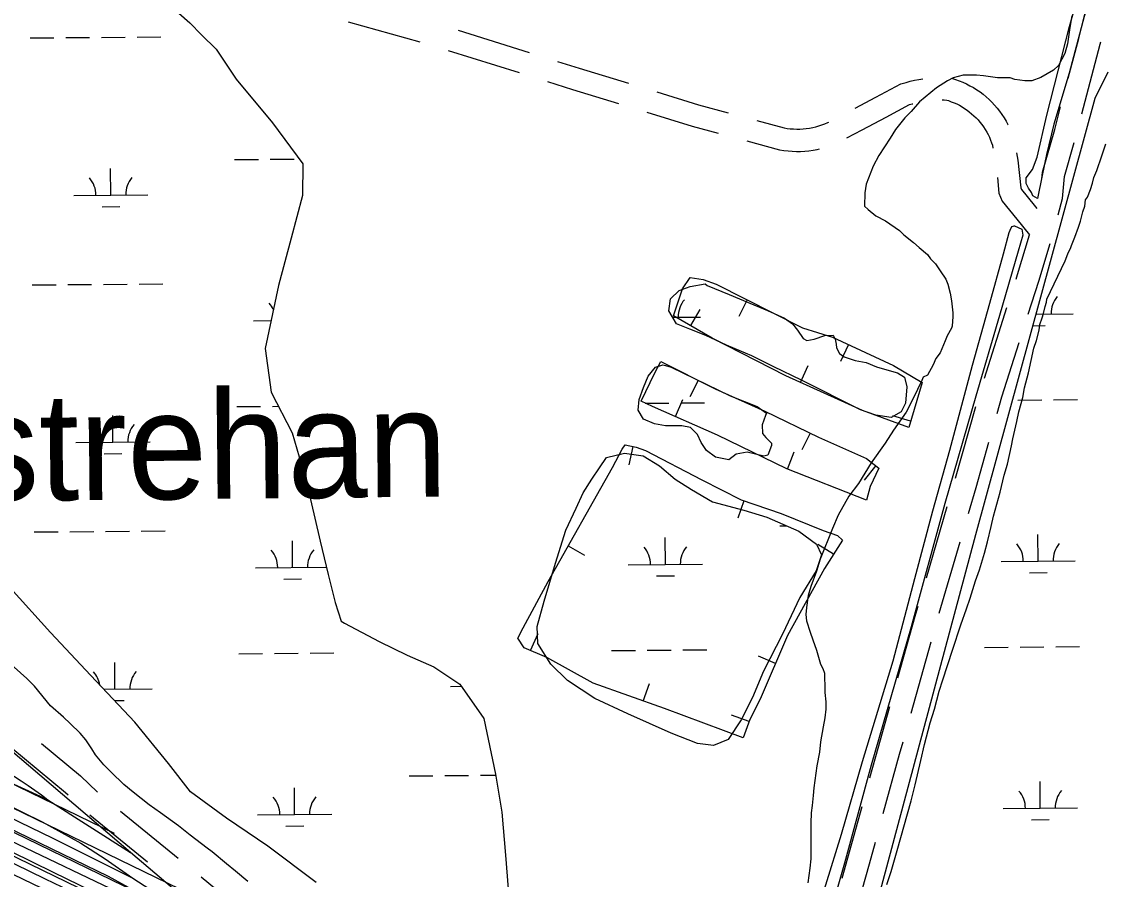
# Model space of a CAD drawing. Extents: x 3567028 to 3605064, y 510945 to 536587.
# Drawn here: x 3589350 to 3590807, y 528973 to 530128 of the extents above; entities that cross this region are included whole.
import ezdxf

# ---------------------------------------------------------------- set-up
doc = ezdxf.new("R2010")
doc.units = 0
for name, color, linetype in [('V-BORW-LINE', 7, 'Continuous'), ('V-RAIL-TRAK', 7, 'Continuous'), ('V-ROAD-CNTR', 7, 'Continuous'), ('V-SITE-VEGE', 7, 'Continuous'), ('V-TOPO-GNAM-IDEN', 7, 'Continuous'), ('V-TOPO-SHOR', 7, 'Continuous'), ('V-WETL-SWMP', 7, 'Continuous')]:
    doc.layers.add(name, color=color, linetype=linetype)

msp = doc.modelspace()

# ---------------------------------------------------------------- linework, layer by layer
at = {"layer": 'V-BORW-LINE'}
for p, q in [((3590326.5, 529752.9), (3590315.2, 529730.6)), ((3590250.3, 529718.3), (3590262.9, 529739.9)), ((3590462.5, 529692.8), (3590451.9, 529670.1)), ((3590398.1, 529641.6), (3590408.4, 529664.4)), ((3590260.3, 529644.6), (3590249, 529622.3)), ((3590229.8, 529595.9), (3590239.9, 529618.8)), ((3590546.3, 529589.5), (3590522.4, 529596.8)), ((3590411, 529573.6), (3590400.1, 529551.1)), ((3590172.3, 529555.4), (3590167.1, 529531)), ((3590380.5, 529525.1), (3590389.7, 529548.4)), ((3590499.3, 529530), (3590484, 529510.3)), ((3590321.7, 529482.5), (3590313.6, 529458.9)), ((3590085.3, 529421.6), (3590107.1, 529409.3)), ((3590442.7, 529410.4), (3590421.6, 529423.7)), ((3590034.8, 529280.6), (3590044.8, 529303.6)), ((3590364.6, 529263.5), (3590341.6, 529273.3)), ((3590186.4, 529212.7), (3590194.8, 529236.3)), ((3590328.8, 529185.3), (3590305.2, 529193.6))]:
    msp.add_line(p, q, dxfattribs=at)
for points in [[(3590400.8, 529715.2), (3590441.4, 529702.6), (3590523.5, 529664.4), (3590562.1, 529641.6), (3590554.9, 529617.6), (3590543.8, 529581.1), (3590481.6, 529604.1), (3590378.2, 529650.5), (3590279.4, 529701.4), (3590227.2, 529731.7), (3590239.3, 529767.8), (3590249.4, 529783.1), (3590266.9, 529780.4), (3590284.7, 529774.1), (3590400.8, 529715.2)], [(3590487, 529539.5), (3590503.7, 529526.5), (3590491.8, 529501.8), (3590487, 529483.3), (3590379.9, 529525.4), (3590286.5, 529570.7), (3590198.9, 529609.6), (3590183.7, 529616.4), (3590201.9, 529654.6), (3590210.1, 529670.1), (3590283.2, 529633), (3590350.2, 529603.2), (3590422.5, 529568), (3590487, 529539.5)], [(3590329.7, 529187.9), (3590321, 529163.3), (3590215.1, 529202.5), (3590119.1, 529236.7), (3590056.5, 529271.2), (3590026, 529284.5), (3590017.5, 529297.5), (3590024.8, 529311.3), (3590058.3, 529373.6), (3590144.8, 529527.3), (3590158, 529551.8), (3590162.1, 529557.6), (3590177, 529554.5), (3590189.4, 529550.1), (3590265.2, 529510.8), (3590318.3, 529483.7), (3590372.1, 529465.2), (3590428.8, 529442.5), (3590448.1, 529435.6), (3590454.8, 529429.6), (3590430.5, 529391.1), (3590380.6, 529300.9), (3590343.9, 529215.1), (3590329.7, 529187.9)]]:
    msp.add_lwpolyline(points, dxfattribs=at)
at = {"layer": 'V-RAIL-TRAK'}
for points in [[(3587791.9, 529863.1), (3588005.6, 529762.3), (3588224, 529655.8), (3588447.2, 529544.3), (3588700.1, 529418.8), (3588925.5, 529308.7), (3589053.5, 529253.9), (3589213.2, 529176.1), (3589281.6, 529142.3), (3589291.6, 529137.6), (3589301.4, 529132.6), (3589311.1, 529127.5), (3589320.8, 529122.2), (3589330.3, 529116.7), (3589339.7, 529111), (3589349, 529105.1), (3589358.2, 529099), (3589367.3, 529092.8), (3589376.2, 529086.4), (3589385, 529079.8), (3589495.9, 529008.6)], [(3589385, 529079.8), (3589268.1, 529132.8), (3589118.1, 529206.3), (3588976.3, 529271.8), (3588787.7, 529364.3), (3588650.1, 529430.5), (3588475.2, 529515), (3588282.4, 529611.1), (3588086.7, 529705.2), (3587932.6, 529782.2), (3587807.4, 529839.7)], [(3587799.9, 529816.1), (3588012.8, 529713.2), (3588245.7, 529597.3), (3588469, 529488.6), (3588620.4, 529418.6), (3588835.4, 529314.3), (3589010.3, 529229.8), (3589192.1, 529140.9), (3589377.3, 529049.9), (3589429.1, 529021.4), (3589462.2, 529000.3), (3589499.3, 528974.3), (3589601.2, 528908.3), (3589653.6, 528874.9)], [(3589734.5, 528806.6), (3589614, 528884.9), (3589564.3, 528914.8), (3589511.4, 528951.7), (3589466.5, 528976.5), (3589343.5, 529036), (3589190.7, 529109.5), (3589028.9, 529189.5), (3588835.4, 529282.8), (3588658.4, 529369.5), (3588446.8, 529466.7), (3588211.1, 529582.7), (3587969.2, 529701), (3587821.9, 529772.2)], [(3587826.4, 529785.4), (3588040, 529681.8), (3588251.6, 529581.1), (3588481.8, 529468), (3588559.2, 529429.8), (3588710.6, 529358.5), (3588902.8, 529266.6), (3589072.2, 529185), (3589255.3, 529094), (3589391.5, 529027.9), (3589499.3, 528974.3)], [(3589564.3, 528914.8), (3589459.2, 528964.8), (3589271.2, 529054.5), (3589090, 529140.5), (3588915.2, 529226.4), (3588702.9, 529327.2), (3588514.9, 529420.4), (3588302, 529524.7), (3588042.2, 529653.1), (3587808.5, 529764.2)], [(3587803.3, 529753.8), (3588003.2, 529659.6), (3588215.3, 529554), (3588356.3, 529485.6), (3588477.3, 529426.2), (3588616.2, 529356.5), (3588758, 529290.9), (3588887.9, 529227.1), (3589061.4, 529144), (3589249.4, 529052.2), (3589391.8, 528982.4), (3589496.2, 528931.7), (3589547.4, 528908.2), (3589572.3, 528895.7), (3589610.8, 528871), (3589642.5, 528850.7), (3589663.9, 528836.2), (3589772, 528765.2), (3589817.4, 528736.1)], [(3589642.5, 528850.7), (3589527.7, 528903), (3589381.8, 528972.9), (3589238, 529042.7), (3589086.6, 529115.4), (3588873, 529218.3), (3588716.8, 529296.1), (3588490.8, 529405.6), (3588281.4, 529508.4), (3588060.1, 529614.2), (3587863.1, 529707.6), (3587801.6, 529737.8)], [(3589893.5, 528670.7), (3589799.2, 528733.1), (3589737.2, 528771.6), (3589672.4, 528813.6), (3589626.9, 528838.5), (3589535.6, 528884), (3589401.5, 528948.6), (3589264, 529014.8), (3589100.8, 529094.8), (3588883.1, 529201.3), (3588652.2, 529310.9), (3588460.7, 529404.9), (3588274.8, 529494.5), (3588061.9, 529598.8), (3587902.1, 529674.6), (3587827.5, 529710.6)], [(3590351.9, 528335.6), (3590283.6, 528372.1), (3590200.1, 528420.9), (3590135.5, 528465.8), (3590056.6, 528532.7), (3589977.8, 528600.2), (3589893.5, 528670.7), (3589817.4, 528736.1), (3589734.5, 528806.6), (3589653.6, 528874.9), (3589495.9, 529008.6), (3589358.8, 529125.8), (3589243, 529224.3)]]:
    msp.add_lwpolyline(points, dxfattribs=at)
at = {"layer": 'V-ROAD-CNTR'}
for p, q in [((3589789.2, 530127.6), (3589885.5, 530100.4)), ((3589937.4, 530116.1), (3590032.8, 530086.2)), ((3589923.8, 530088.9), (3590019.2, 530059)), ((3590645.6, 529647.6), (3590676.1, 529742.8)), ((3590607, 529513), (3590634.1, 529609.3)), ((3590567.6, 529378.7), (3590595.7, 529474.6)), ((3590584.9, 529331.1), (3590613, 529427)), ((3590547, 529196.3), (3590573.9, 529292.6)), ((3589441.3, 529059.4), (3589518.8, 528996.3)), ((3589482.6, 529064.4), (3589560.2, 529001.3)), ((3589591.2, 528976), (3589668.6, 528912.7))]:
    msp.add_line(p, q, dxfattribs=at)
for points in [[(3589474.6, 529034.3), (3586903.2, 530285)], [(3589562.3, 528959.5), (3586890.6, 530258.9)], [(3589649.9, 528884.6), (3586878, 530232.8)], [(3589736.1, 528810.4), (3586865.4, 530206.7)], [(3590758.5, 530051.5), (3590772.6, 530104.9), (3590783.4, 530148.3)], [(3590776.9, 530003.6), (3590801.6, 530097.4), (3590802.3, 530100.3)], [(3590071, 530074.2), (3590100.2, 530065.1), (3590166.5, 530044.7)], [(3590471.9, 530011.1), (3590499.6, 530025.8), (3590533.4, 530043.7), (3590540.2, 530045.8), (3590545.9, 530047.4), (3590551.7, 530048.7), (3590557.5, 530049.8), (3590562.9, 530050.7)], [(3590602.6, 530051), (3590606.7, 530049.8), (3590611.7, 530048), (3590616.7, 530046), (3590621.5, 530043.8), (3590626.2, 530041.4), (3590630.9, 530038.8), (3590635.4, 530036), (3590639.8, 530033), (3590644, 530029.8), (3590648.1, 530026.4), (3590652, 530022.9), (3590655.8, 530019.2), (3590659.5, 530015.3), (3590662.9, 530011.2), (3590666.2, 530007.1), (3590669.3, 530002.8), (3590672.2, 529998.3), (3590674.9, 529993.7), (3590677.4, 529989.1), (3590677.5, 529988.9)], [(3590057.4, 530047), (3590091.3, 530036.4), (3590152.9, 530017.5)], [(3590204.7, 530033), (3590260.8, 530015.8), (3590300.7, 530005)], [(3590588.9, 530022.3), (3590591.6, 530022.2), (3590594.9, 530022), (3590597.4, 530021.3), (3590601.1, 530019.9), (3590604.9, 530018.4), (3590608.5, 530016.8), (3590612.1, 530015), (3590615.6, 530013), (3590618.9, 530010.9), (3590622.3, 530008.6), (3590625.4, 530006.2), (3590628.5, 530003.7), (3590631.5, 530001), (3590634.4, 529998.2), (3590637.1, 529995.3), (3590639.7, 529992.2), (3590642.2, 529989.1), (3590644.5, 529985.8), (3590646.7, 529982.5), (3590648.8, 529979), (3590650.6, 529975.5), (3590652.4, 529971.9), (3590653.9, 529968.2), (3590655.4, 529964.4), (3590656.4, 529961.2), (3590657.1, 529957.4)], [(3590191.2, 530005.8), (3590252.4, 529987), (3590287.1, 529977.6)], [(3590460.6, 529971.4), (3590480.9, 529982), (3590513.6, 529999.2), (3590545, 530015.9), (3590548.5, 530017), (3590549.4, 530017.2)], [(3590723.1, 529916.2), (3590723.9, 529924.8), (3590740.3, 529982.4), (3590748.3, 530012.8)], [(3590339.3, 529994.5), (3590376.2, 529984.6), (3590380, 529983.9), (3590384.3, 529983.4), (3590388.6, 529983.1), (3590393, 529983), (3590397.3, 529983), (3590401.6, 529983.2), (3590405.9, 529983.7), (3590410.2, 529984.3), (3590414.5, 529985.1), (3590418.7, 529986.1), (3590422.9, 529987.2), (3590427, 529988.6), (3590431, 529990.1), (3590434.8, 529991.7), (3590436.4, 529992.5)], [(3590325.7, 529967.1), (3590369.8, 529955.2), (3590375.8, 529954.2), (3590381.4, 529953.6), (3590387, 529953.1), (3590392.6, 529952.9), (3590398.3, 529953), (3590403.9, 529953.3), (3590409.5, 529953.9), (3590415.1, 529954.7), (3590420.7, 529955.7), (3590423.7, 529956.4)], [(3590744.8, 529867.7), (3590750.7, 529889.3), (3590753.5, 529919.3), (3590766.5, 529964.9)], [(3590689, 529950.8), (3590690.8, 529941.1), (3590694.7, 529904), (3590695.6, 529901.6), (3590712.7, 529880.4), (3590716.1, 529876.2)], [(3590663.1, 529917.9), (3590665.3, 529896.5), (3590669.6, 529886.1), (3590689.3, 529861.6), (3590706.2, 529840.6)], [(3590688.3, 529780.9), (3590690.2, 529787), (3590706.2, 529840.6)], [(3590704.6, 529733.6), (3590718.9, 529778.1), (3590734.1, 529829.1)], [(3590662.7, 529600), (3590669, 529622.3), (3590692.4, 529695.5)], [(3590624.3, 529465.4), (3590634.6, 529500.5), (3590651.8, 529561.5)], [(3590529.2, 529244.1), (3590552.4, 529327), (3590556.3, 529340.3)], [(3590491.6, 529109.2), (3590502.6, 529149.2), (3590518.4, 529205.5)], [(3589335.2, 529150.7), (3589408.7, 529089.7), (3589412, 529086.6)], [(3589376.4, 529155.5), (3589428.7, 529112.1), (3589451.8, 529089.9)], [(3590509.6, 529061.4), (3590531.5, 529141.2), (3590536.2, 529157.8)], [(3590454.3, 528974.3), (3590462, 529001.5), (3590481, 529070.6)], [(3590472, 528926.5), (3590490.9, 528993.4), (3590499, 529022.8)]]:
    msp.add_lwpolyline(points, dxfattribs=at)
at = {"layer": 'V-SITE-VEGE'}
for points in [[(3590763.5, 530135.7), (3590760.6, 530119.6), (3590757.7, 530097.9), (3590753.9, 530084.7), (3590745.4, 530068.7), (3590738.8, 530062.1), (3590721.8, 530052.6), (3590709.5, 530047.9), (3590700, 530048), (3590686.8, 530049.9), (3590680.2, 530051.8), (3590663.2, 530051.8), (3590644.3, 530054.7), (3590634.9, 530055.6), (3590616.9, 530055.7), (3590603.7, 530051.9), (3590596.2, 530048.1), (3590581, 530038.7), (3590558.3, 530019.9), (3590547, 530006.7), (3590538.5, 529998.2), (3590526.2, 529982.2), (3590518.6, 529970.8), (3590503.4, 529947.3), (3590495.9, 529933.1), (3590486.4, 529908.6), (3590484.5, 529897.2), (3590484.4, 529879.3), (3590489.1, 529874.6), (3590499.5, 529866), (3590512.7, 529859.4), (3590531.6, 529846.2), (3590537.2, 529840.5), (3590550.4, 529830.1), (3590558, 529823.4), (3590569.3, 529814)], [(3590649.7, 529427), (3590655, 529447.6), (3590657.9, 529461.7), (3590666.8, 529494.1), (3590672.1, 529517), (3590676.8, 529531.7), (3590682.1, 529556.4), (3590683.9, 529565.8), (3590689.2, 529589.3), (3590692.1, 529602.2), (3590697.4, 529621.6), (3590699.8, 529634.6), (3590705.1, 529654.6), (3590712.1, 529688.1), (3590715.7, 529698.1), (3590719.2, 529712.2), (3590720.4, 529719.8), (3590723.3, 529728.6), (3590725.1, 529734.5), (3590727.4, 529743.9), (3590729.2, 529749.8), (3590729.8, 529753.9), (3590754.3, 529805.4), (3590758.1, 529814.9), (3590761.9, 529823.3), (3590762.8, 529826.2), (3590764.7, 529830.9), (3590767.6, 529837.5), (3590772.3, 529850.7), (3590775.1, 529859.2), (3590778, 529871.5), (3590780.8, 529879), (3590781.8, 529887.5), (3590784.6, 529891.3), (3590788.4, 529901.7), (3590791.3, 529910.2), (3590793.2, 529917.7), (3590797, 529927.2), (3590803.6, 529947), (3590809.3, 529963)], [(3590569.3, 529814), (3590573.1, 529808.3), (3590579.7, 529801.7), (3590586.3, 529792.2), (3590593.8, 529780.9), (3590596.6, 529774.3), (3590599.4, 529762), (3590601.3, 529751.6), (3590603.2, 529735.5), (3590603.2, 529730.8), (3590602.2, 529717.6), (3590601.2, 529714.8), (3590595.6, 529704.4), (3590592.7, 529697.8), (3590586.1, 529681.7), (3590580.4, 529674.2), (3590576.6, 529665.7), (3590569, 529651.5), (3590563.3, 529648.7), (3590561.6, 529644.6), (3590555.7, 529632.3), (3590544.5, 529609.3), (3590540.4, 529601.7), (3590523.3, 529577.6), (3590512.2, 529560), (3590493.3, 529533.5), (3590476.3, 529505.9), (3590463.3, 529488.8), (3590448.6, 529463), (3590441, 529445.3), (3590424.5, 529403.6), (3590419.8, 529387.7), (3590412.1, 529367.1), (3590408.6, 529354.8), (3590406.2, 529338.9), (3590405.1, 529329.5), (3590406.2, 529320.7), (3590410.9, 529305.4), (3590414.5, 529295.4), (3590419.7, 529281.3), (3590425, 529262.5), (3590428, 529256.6), (3590430.3, 529250.1), (3590430.3, 529244.2), (3590430.9, 529233.1), (3590430.9, 529224.3), (3590432.1, 529211.9), (3590432.1, 529201.9), (3590430.9, 529190.2), (3590428.5, 529177.8), (3590425, 529157.8), (3590423.8, 529143.7), (3590420.3, 529125.5), (3590416.1, 529096.1), (3590415, 529085.5), (3590413.8, 529072), (3590412.6, 529062), (3590412, 529048.5), (3590412, 529000.2), (3590410.8, 528987.9), (3590407.9, 528967.9)], [(3590514.3, 528965.5), (3590520.2, 528983.2), (3590528.4, 529011.4), (3590547.3, 529078.4), (3590552.6, 529100.1), (3590560.2, 529132.5), (3590564.9, 529154.2), (3590572.6, 529183.6), (3590578.5, 529201.9), (3590584.9, 529226), (3590589.7, 529241.2), (3590602.6, 529281.2), (3590613.8, 529315.3), (3590621.4, 529337.1), (3590626.7, 529351.2), (3590633.8, 529374.7), (3590639.1, 529389.4), (3590645.6, 529411.7), (3590649.7, 529427)], [(3589654.1, 528969.9), (3589637.6, 528983.5), (3589625.3, 528993.5), (3589605.9, 529009.9), (3589599.4, 529014.7), (3589576.5, 529032.3), (3589560.6, 529044.7), (3589536.5, 529062.3), (3589521.2, 529072.9), (3589499.5, 529090), (3589487.1, 529100.5), (3589470.1, 529117), (3589460.1, 529127), (3589448.9, 529140.5), (3589444.2, 529148.2), (3589436, 529160.5), (3589428.4, 529169.4), (3589414.9, 529182.3), (3589406, 529191.1), (3589388.4, 529206.4), (3589366.7, 529232.9), (3589356.7, 529242.9), (3589326.7, 529269.4)]]:
    msp.add_lwpolyline(points, dxfattribs=at)
at = {"layer": 'V-TOPO-SHOR'}
for points in [[(3590824.5, 530297.2), (3590801.4, 530205.8), (3590780.2, 530134.5), (3590759.6, 530058.3), (3590739.2, 529989.8), (3590729.2, 529948.9), (3590723.6, 529920.5), (3590717.3, 529889.3), (3590711.1, 529892.9), (3590709.2, 529897.8), (3590705.1, 529903.5), (3590701.8, 529909.9), (3590702, 529917.5), (3590710.6, 529928.5), (3590716.6, 529945), (3590729.7, 530001.9), (3590760.4, 530121), (3590796.9, 530250.5), (3590828, 530357.8)], [(3590411, 528896.8), (3590453.2, 529033.7), (3590481.6, 529131.3), (3590522.7, 529267.1), (3590552, 529377.8), (3590576.4, 529468.8), (3590599.2, 529550.7), (3590629.5, 529665), (3590653.2, 529748.5), (3590671.4, 529814.9), (3590679.1, 529843.7), (3590681.7, 529850), (3590683.2, 529852), (3590685.6, 529852.8), (3590686.2, 529852.7)], [(3590686.2, 529852.7), (3590696.2, 529848.3), (3590697.4, 529840.2), (3590691.3, 529818.4), (3590665.9, 529732.1), (3590634.1, 529623.1), (3590592.5, 529478.7), (3590546.9, 529312.7), (3590493.2, 529126.6), (3590457.5, 528994.3), (3590431.2, 528903.3)]]:
    msp.add_lwpolyline(points, dxfattribs=at)
at = {"layer": 'V-WETL-SWMP'}
for p, q in [((3589457, 530106.5), (3589489, 530106.8)), ((3589505, 530106.9), (3589537, 530107.2)), ((3589361, 530105.7), (3589393, 530106)), ((3589409, 530106.1), (3589441, 530106.4)), ((3589636.3, 529941.9), (3589668.3, 529942.1)), ((3589684.3, 529942.3), (3589716.3, 529942.5)), ((3589469.6, 529894), (3589469.3, 529930)), ((3589419.6, 529893.6), (3589519.6, 529894.4)), ((3589457.8, 529878.5), (3589481.8, 529878.7)), ((3589363.8, 529773.1), (3589395.8, 529773.3)), ((3589411.8, 529773.5), (3589443.8, 529773.7)), ((3589459.8, 529773.9), (3589491.8, 529774.1)), ((3589507.8, 529774.3), (3589539.8, 529774.5)), ((3590226, 529729.6), (3590263.4, 529729.9)), ((3590715.3, 529733.7), (3590765.3, 529734.1)), ((3590715.3, 529733.7), (3590715.3, 529733.9)), ((3589661.5, 529724.8), (3589685.3, 529725)), ((3590711, 529718.2), (3590727.4, 529718.4)), ((3590189, 529613.8), (3590221, 529614.1)), ((3590237, 529614.2), (3590269, 529614.5)), ((3590690.9, 529618.1), (3590722.9, 529618.3)), ((3590738.9, 529618.5), (3590770.9, 529618.7)), ((3589472.4, 529561.4), (3589472.1, 529597.4)), ((3589639.1, 529609.2), (3589671.1, 529609.5)), ((3589687.1, 529609.6), (3589695.1, 529609.7)), ((3589422.4, 529560.9), (3589522.4, 529561.8)), ((3589460.6, 529545.8), (3589484.6, 529546)), ((3589366.6, 529440.4), (3589398.6, 529440.7)), ((3589414.6, 529440.8), (3589446.6, 529441.1)), ((3589462.6, 529441.2), (3589494.6, 529441.5)), ((3589510.6, 529441.6), (3589542.6, 529441.9)), ((3590370.4, 529448.9), (3590379, 529448.9)), ((3590718.1, 529401.1), (3590717.8, 529437.1)), ((3589714.3, 529392.6), (3589714, 529428.6)), ((3590216.2, 529396.8), (3590215.9, 529432.8)), ((3589664.3, 529392.2), (3589759.9, 529393)), ((3590166.2, 529396.4), (3590266.2, 529397.2)), ((3590668.1, 529400.6), (3590768.1, 529401.5)), ((3590204.4, 529381.3), (3590228.4, 529381.5)), ((3590706.3, 529385.5), (3590730.3, 529385.7)), ((3589702.5, 529377.1), (3589726.5, 529377.3)), ((3589641.9, 529276.5), (3589673.9, 529276.8)), ((3589689.9, 529276.9), (3589721.9, 529277.2)), ((3589737.9, 529277.3), (3589769.9, 529277.6)), ((3590143.8, 529280.8), (3590175.8, 529281)), ((3590191.8, 529281.2), (3590223.8, 529281.4)), ((3590239.8, 529281.6), (3590271.8, 529281.9)), ((3590645.7, 529285), (3590677.7, 529285.3)), ((3590693.7, 529285.4), (3590725.7, 529285.7)), ((3590741.7, 529285.8), (3590773.7, 529286.1)), ((3589475.2, 529228.7), (3589474.9, 529264.7)), ((3589927.1, 529232.5), (3589941.4, 529232.6)), ((3589460.4, 529228.6), (3589525.2, 529229.1)), ((3589474.8, 529213.3), (3589487.4, 529213.4)), ((3590548.5, 529117.7), (3590549.2, 529117.7)), ((3589871.3, 529112), (3589903.3, 529112.2)), ((3589919.3, 529112.4), (3589951.3, 529112.6)), ((3589967.3, 529112.8), (3589987.9, 529112.9)), ((3590720.9, 529068.4), (3590720.6, 529104.4)), ((3589717.1, 529059.9), (3589716.8, 529095.9)), ((3589667.1, 529059.5), (3589767.1, 529060.3)), ((3590670.9, 529068), (3590770.9, 529068.8)), ((3589705.3, 529044.4), (3589729.3, 529044.6)), ((3590709.1, 529052.9), (3590733.1, 529053.1))]:
    msp.add_line(p, q, dxfattribs=at)
for points in [[(3589538.7, 530159.3), (3589576.1, 530125.9), (3589591.5, 530109.7), (3589611.5, 530090.7), (3589638.5, 530050), (3589687.3, 529991.2), (3589727.9, 529936.3), (3589727.8, 529893.5), (3589712.5, 529836.2), (3589695.2, 529772.4), (3589677.4, 529687.3), (3589685.3, 529628.5), (3589713.8, 529573.9), (3589732.8, 529509.2), (3589751.3, 529427.9), (3589762.4, 529383), (3589771.7, 529345.6), (3589779.5, 529320.3), (3589784.1, 529317.4), (3589830.9, 529293), (3589868.6, 529274.4), (3589904.5, 529258.7), (3589939.4, 529235.6), (3589971.8, 529189.2), (3589987.7, 529114.5), (3589995.8, 529063.1), (3590000.9, 529005.3), (3590006, 528942.9)], [(3591459.2, 527848.9), (3590355.7, 528397.9), (3590634.1, 529437), (3590794.9, 530024.5), (3590812.1, 530060.3)], [(3589746.1, 528968.5), (3589681.2, 529017.5), (3589625.4, 529055.1), (3589576.9, 529090.6), (3589547.1, 529128.5), (3589501.9, 529184.5), (3589442.9, 529247.2), (3589388.5, 529305.2), (3589334.1, 529365.1)]]:
    msp.add_lwpolyline(points, dxfattribs=at)
for points in [[(3590272.4, 529772.4), (3590301.9, 529760.1), (3590330, 529748.7), (3590353.5, 529738.9), (3590376.5, 529728.5), (3590387.5, 529720.8), (3590394.2, 529712.3), (3590401.9, 529701), (3590406.5, 529698.1), (3590416.3, 529700.2), (3590430.8, 529704.9), (3590442, 529705.6), (3590444.6, 529700), (3590446.3, 529693.4), (3590446.7, 529688.3), (3590450.7, 529680.8), (3590457.1, 529676.4), (3590471.9, 529671.4), (3590486.7, 529668.8), (3590500.5, 529662.8), (3590517.6, 529657.8), (3590528.7, 529654.7), (3590538.3, 529648.9), (3590541.3, 529635.8), (3590539.4, 529614), (3590533.5, 529602.1), (3590520.3, 529594.5), (3590499.4, 529597.8), (3590478.7, 529604.8), (3590399.6, 529644.8), (3590362.4, 529662.8), (3590332.5, 529677.5), (3590298.4, 529692.2), (3590270.8, 529705), (3590249.2, 529713.4), (3590231.2, 529720.8), (3590220.9, 529738.2), (3590223.1, 529754.5), (3590234.6, 529765.4), (3590249.6, 529771.1), (3590269.7, 529774.8)], [(3590224.2, 529662.4), (3590303.3, 529623.8), (3590339.7, 529609.4), (3590352.5, 529600.3), (3590351.1, 529597.1), (3590346.6, 529584.6), (3590346.8, 529573), (3590351.3, 529567.8), (3590359, 529560.1), (3590359, 529556.9), (3590354, 529544), (3590348.9, 529542.7), (3590326.2, 529547.9), (3590311.7, 529545.4), (3590301.8, 529537.8), (3590283.7, 529541), (3590271.4, 529550.1), (3590264.2, 529561), (3590259.3, 529571.8), (3590249.8, 529581.3), (3590238.2, 529583.4), (3590216.3, 529583.5), (3590201.5, 529586.1), (3590186.8, 529592.5), (3590179.6, 529604.3), (3590180.9, 529618.7), (3590186.8, 529634.9), (3590192.8, 529650.1), (3590202.8, 529662.4), (3590212.7, 529665.4), (3590216.4, 529664.4)], [(3590136.7, 529540.7), (3590161.1, 529546.6), (3590186.1, 529542.8), (3590208.1, 529529.3), (3590229.5, 529511.5), (3590251.5, 529497.5), (3590279.5, 529481.1), (3590321.6, 529469.8), (3590353, 529460.3), (3590395.8, 529441.6), (3590419.6, 529423.8), (3590426.2, 529409.7), (3590419.2, 529388), (3590397.4, 529352.3), (3590373.9, 529303), (3590348.1, 529253), (3590333.3, 529217.5), (3590318.2, 529187.6), (3590300.8, 529161.1), (3590281.1, 529153.1), (3590259.3, 529155.5), (3590223.8, 529169.4), (3590165.8, 529195.4), (3590121.2, 529216.4), (3590084.6, 529240.5), (3590061.8, 529262.5), (3590044.4, 529290.3), (3590043.5, 529313.1), (3590053.1, 529347.3), (3590068.3, 529398.6), (3590082.3, 529442.9), (3590096.1, 529472.4), (3590105.4, 529493.1), (3590117, 529511.4), (3590127.6, 529527)]]:
    msp.add_lwpolyline(points, close=True, dxfattribs=at)
for centre, start, end in [((3589414.4, 529894), 359.7115, 41.2552), ((3589524.9, 529895), 139.7115, 181.2552), ((3590770.6, 529734.7), 139.7115, 181.2552), ((3589656.3, 529725.3), 24.3491, 41.2552), ((3590268.7, 529730.4), 139.7115, 181.2552), ((3589417.2, 529561.4), 359.7115, 41.2552), ((3589527.7, 529562.3), 139.7115, 181.2552), ((3590662.9, 529401.1), 359.7115, 41.2552), ((3590773.4, 529402), 139.7115, 181.2552), ((3589659.1, 529392.6), 359.7115, 41.2552), ((3589769.6, 529393.5), 139.7115, 181.2552), ((3590161, 529396.8), 359.7115, 41.2552), ((3590271.5, 529397.8), 139.7115, 181.2552), ((3589420, 529228.7), 9.7009, 41.2552), ((3589530.5, 529229.6), 139.7115, 181.2552), ((3590665.7, 529068.4), 359.7115, 41.2552), ((3590776.2, 529069.3), 139.7115, 181.2552), ((3589661.9, 529059.9), 359.7115, 41.2552), ((3589772.4, 529060.9), 139.7115, 181.2552)]:
    msp.add_arc(centre, 35.2, start, end, dxfattribs=at)

# ---------------------------------------------------------------- texts
at = {"layer": 'V-TOPO-GNAM-IDEN'}
msp.add_text('Destrehan', height=145, rotation=0.555, dxfattribs=at).set_placement((3589028.9, 529479.5))

doc.saveas('drawing.dxf')
